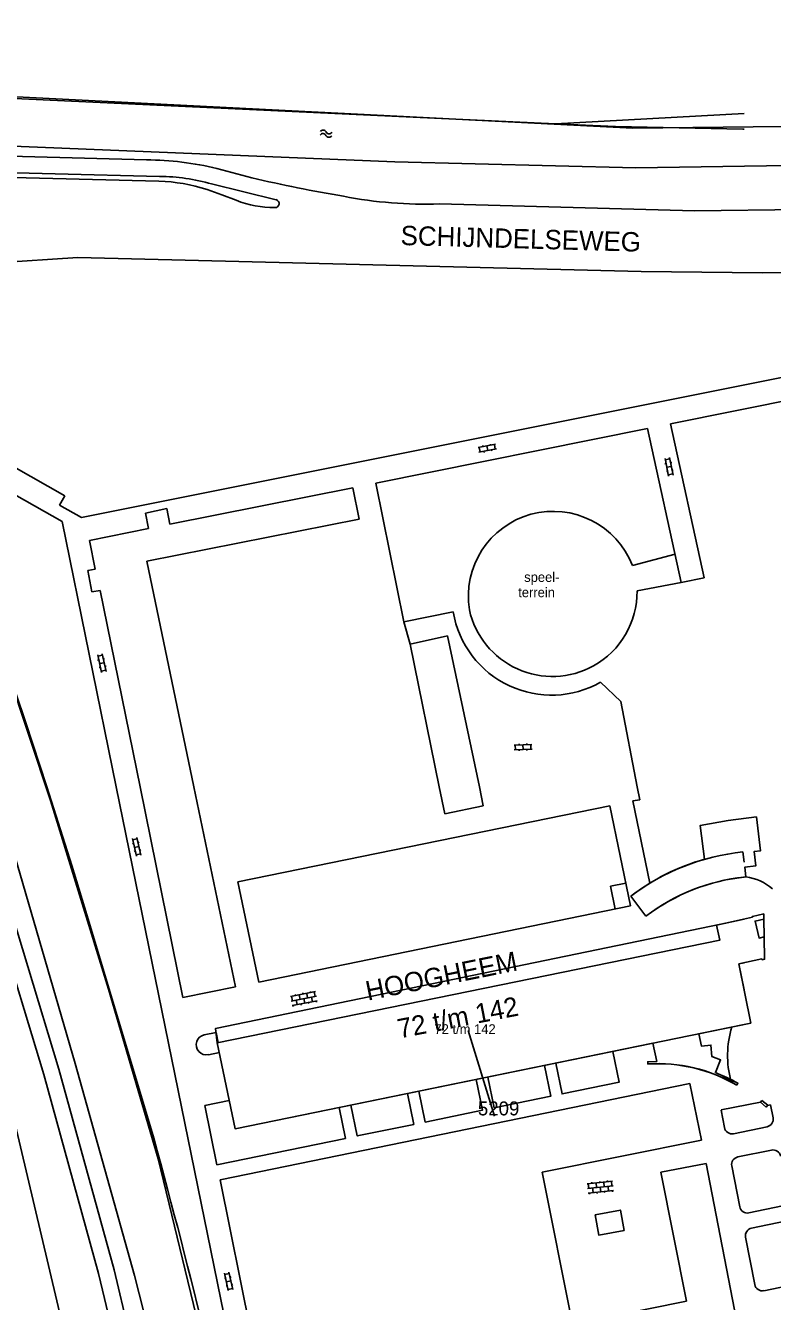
# Model space of a CAD drawing. Extents: x 148816 to 151297, y 399515 to 402500.
# Drawn here: x 151041.7 to 151138.1, y 400183.6 to 400348.2 of the extents above; entities that cross this region are included whole.
import ezdxf

# ---------------------------------------------------------------- set-up
doc = ezdxf.new("R2010")
doc.units = 0
for name, color, linetype in [('B01 Hoofdgebouw  [T] Norm', 7, 'Continuous'), ('B01 hoofgebouw', 7, 'Continuous'), ('B02 Bijgebouw  [T] Norm', 7, 'Continuous'), ('B03 Overig opstal  [D] Norm', 7, 'Continuous'), ('G01 perceelsgrens', 7, 'Continuous'), ('G02 sectiegrens', 7, 'Continuous'), ('S02 Open verharding  Norm', 7, 'Continuous'), ('S05 Water  Norm', 7, 'Continuous'), ('T09 Insteek water  [T] Norm', 7, 'Continuous'), ('V00 Kant verharding algemeen  [T] Norm', 7, 'Continuous'), ('V00 Kant verharding algemeen secundair  [T] Gem', 7, 'Continuous'), ('Z01 perceelnummer', 7, 'Continuous'), ('Z02 huisnummer', 7, 'Continuous'), ('Z02 Huisnummer  [Tekst] Norm', 7, 'Continuous'), ('Z06 straatnaam', 7, 'Continuous'), ('Z19 Overige Tekst  [Tekst] Gem', 7, 'Continuous')]:
    doc.layers.add(name, color=color, linetype=linetype)

msp = doc.modelspace()

# ---------------------------------------------------------------- linework, layer by layer
at = {"layer": 'B01 Hoofdgebouw  [T] Norm'}
for p, q in [((151130.91, 400232.15), (151135.55, 400233.16)), ((151131.34, 400230.23), (151130.91, 400232.15)), ((151066.47, 400216.96), (151131.34, 400230.23)), ((151136.77, 400227.81), (151133.79, 400227.15)), ((151133.79, 400227.15), (151135.35, 400219.51)), ((151135.35, 400219.51), (151128.63, 400218.13)), ((151068.76, 400205.87), (151066.47, 400216.96)), ((151068.76, 400205.87), (151122.7, 400216.92)), ((151133.66, 400211.75), (151133.52, 400211.49))]:
    msp.add_line(p, q, dxfattribs=at)
for points in [[(151135.55, 400233.16), (151135.53, 400233.27), (151137.01, 400233.6), (151137, 400232.94), (151135.89, 400232.68), (151136.39, 400230.48), (151137.05, 400230.63), (151137.11, 400227.75), (151136.8, 400227.68), (151136.77, 400227.81)], [(151122.7, 400216.92), (151123.18, 400214.56), (151122.03, 400214.53), (151122.05, 400214.23)], [(151128.63, 400218.13), (151128.96, 400216.54), (151130.19, 400216.68), (151130.29, 400215.22), (151131.42, 400214.75), (151130.76, 400213.12)]]:
    msp.add_lwpolyline(points, dxfattribs=at)
msp.add_arc((151120.96, 400188.64), 26.37, 61.2036, 68.1755, dxfattribs=at)
at = {"layer": 'B01 hoofgebouw'}
for points in [[(151134.3, 400241.6), (151134.47, 400240.26)], [(151121.8, 400233.29), (151119.83, 400235.88)], [(151134.47, 400232.93), (151130.91, 400232.15), (151131.34, 400230.23), (151066.47, 400216.96), (151068.76, 400205.87)], [(151134.47, 400223.82), (151133.79, 400227.15), (151134.47, 400227.3)], [(151133.52, 400211.49), (151133.66, 400211.75), (151130.76, 400213.12), (151131.42, 400214.75), (151130.29, 400215.22), (151130.19, 400216.68), (151128.96, 400216.54), (151128.63, 400218.13), (151134.47, 400219.33)], [(151068.76, 400205.87), (151122.7, 400216.92), (151123.18, 400214.56), (151122.03, 400214.53), (151122.05, 400214.23)]]:
    msp.add_lwpolyline(points, dxfattribs=at)
for centre, radius, start, end in [((151137.19, 400213.11), 28.63, 95.7835, 127.3215), ((151137.19, 400213.11), 25.39, 96.1505, 127.3178), ((151123.34, 400194.25), 20.02, 59.4367, 93.6973)]:
    msp.add_arc(centre, radius, start, end, dxfattribs=at)
at = {"layer": 'B02 Bijgebouw  [T] Norm'}
for p, q in [((151134.55, 400239.63), (151134.71, 400238.37)), ((151119.83, 400235.88), (151121.8, 400233.29))]:
    msp.add_line(p, q, dxfattribs=at)
for points in [[(151136.05, 400246.11), (151132.42, 400245.65), (151128.8, 400245.02), (151129.35, 400240.65)], [(151129.35, 400240.65), (151128.8, 400245.02), (151132.42, 400245.65), (151136.05, 400246.11), (151136.6, 400241.76), (151135.77, 400241.66), (151136, 400239.81), (151134.55, 400239.63), (151134.71, 400238.37)]]:
    msp.add_lwpolyline(points, dxfattribs=at)
for radius, start in [(28.64, 105.8895), (25.39, 95.6152)]:
    msp.add_arc((151137.19, 400213.11), radius, start, 127.3171, dxfattribs=at)
at = {"layer": 'B03 Overig opstal  [D] Norm'}
for p, q in [((151137, 400232.94), (151137.05, 400230.63)), ((151064.78, 400217.99), (151066.3, 400218.3)), ((151066.3, 400218.3), (151066.57, 400216.98)), ((151065.31, 400215.42), (151066.73, 400215.71))]:
    msp.add_line(p, q, dxfattribs=at)
msp.add_lwpolyline([(151136.76, 400209.54), (151137.51, 400208.9), (151137.31, 400208.67), (151136.57, 400209.32)], close=True, dxfattribs=at)
for centre, radius, start, end in [((151144.75, 400215.3), 12.42, 162.6009, 195.2311), ((151065.04, 400216.71), 1.3, 101.6532, 281.6568), ((151123.34, 400194.25), 20.03, 59.4411, 93.6929)]:
    msp.add_arc(centre, radius, start, end, dxfattribs=at)
at = {"layer": 'G01 perceelsgrens'}
for points in [[(151134.47, 400336.89), (151110.11, 400335.57)], [(151134.47, 400232.93), (151131.48, 400232.27), (151066.23, 400218.81), (151066.47, 400216.96), (151068.76, 400205.87), (151134.47, 400219.33)], [(151134.47, 400223.82), (151133.79, 400227.15), (151134.47, 400227.3)]]:
    msp.add_lwpolyline(points, dxfattribs=at)
at = {"layer": 'G02 sectiegrens'}
for points in [[(151012.79, 400380.79), (151031.07, 400339.27), (151110.11, 400335.57)], [(151101.35, 400000), (151098.44, 400014.4), (151085.46, 400078.41), (151076.76, 400122.09), (151072.12, 400144.88), (151067.68, 400165.75), (151064.08, 400180.34), (151058.84, 400202), (151052.41, 400223.89), (151044.93, 400248.23), (151039.41, 400264.85), (151034.18, 400279.86), (151028.47, 400295.08), (151023.11, 400308.17), (151020.34, 400315.08), (151015.03, 400327.35), (151007.94, 400344.24)], [(151110.11, 400335.57), (151117.86, 400335.21), (151134.29, 400334.87), (151134.47, 400334.87)]]:
    msp.add_lwpolyline(points, dxfattribs=at)
at = {"layer": 'S02 Open verharding  Norm'}
for p, q in [((151100.13, 400293.77), (151102.38, 400294.21)), ((151101.72, 400294.23), (151101.74, 400294.09)), ((151100.24, 400293.18), (151102.5, 400293.62)), ((151100.39, 400293.21), (151100.27, 400293.8)), ((151100.73, 400294.04), (151100.76, 400293.89)), ((151100.88, 400293.3), (151100.91, 400293.16)), ((151101.25, 400293.99), (151101.37, 400293.4)), ((151101.86, 400293.5), (151101.89, 400293.35)), ((151102.35, 400293.59), (151102.24, 400294.18)), ((151124.39, 400291.72), (151124.24, 400291.7)), ((151124.26, 400292.36), (151124.71, 400290.11)), ((151124.29, 400292.21), (151124.88, 400292.33)), ((151125.07, 400291.35), (151124.49, 400291.23)), ((151124.85, 400292.48), (151125.3, 400290.23)), ((151125.12, 400291.87), (151124.98, 400291.84)), ((151124.58, 400290.74), (151124.44, 400290.71)), ((151124.68, 400290.25), (151125.27, 400290.37)), ((151125.32, 400290.89), (151125.17, 400290.86)), ((151051.17, 400266.39), (151051.02, 400266.36)), ((151051.03, 400267.02), (151051.51, 400264.77)), ((151051.06, 400266.88), (151051.65, 400267)), ((151051.62, 400267.15), (151052.1, 400264.9)), ((151051.9, 400266.54), (151051.76, 400266.51)), ((151051.38, 400265.41), (151051.23, 400265.38)), ((151051.86, 400266.02), (151051.27, 400265.9)), ((151051.48, 400264.92), (151052.07, 400265.05)), ((151052.11, 400265.57), (151051.96, 400265.53)), ((151104.77, 400255.39), (151107.07, 400255.46)), ((151104.79, 400254.79), (151107.09, 400254.86)), ((151104.94, 400254.79), (151104.92, 400255.39)), ((151105.41, 400255.56), (151105.42, 400255.41)), ((151105.44, 400254.81), (151105.44, 400254.66)), ((151105.92, 400255.43), (151105.94, 400254.83)), ((151106.41, 400255.59), (151106.42, 400255.44)), ((151106.44, 400254.84), (151106.44, 400254.69)), ((151106.94, 400254.86), (151106.92, 400255.46)), ((151056.02, 400241.07), (151055.51, 400243.31)), ((151056.13, 400243.3), (151055.54, 400243.17)), ((151056.6, 400241.2), (151056.09, 400243.45)), ((151055.51, 400242.65), (151055.65, 400242.68)), ((151055.73, 400241.67), (151055.87, 400241.7)), ((151055.76, 400242.19), (151056.35, 400242.32)), ((151056.24, 400242.81), (151056.38, 400242.85)), ((151056.46, 400241.84), (151056.61, 400241.87)), ((151056.57, 400241.35), (151055.98, 400241.22)), ((151075.9, 400222.94), (151079.14, 400223.58)), ((151077.52, 400223.26), (151077.49, 400223.4)), ((151078.5, 400223.45), (151078.48, 400223.6)), ((151078.99, 400223.55), (151079.11, 400222.96)), ((151076.02, 400222.35), (151079.26, 400222.99)), ((151076.05, 400222.97), (151076.17, 400222.38)), ((151076.14, 400221.76), (151079.37, 400222.4)), ((151076.28, 400221.79), (151076.31, 400221.64)), ((151076.54, 400223.06), (151076.51, 400223.21)), ((151076.66, 400222.47), (151076.77, 400221.89)), ((151077.03, 400223.16), (151077.15, 400222.57)), ((151077.26, 400221.98), (151077.29, 400221.83)), ((151077.64, 400222.67), (151077.76, 400222.08)), ((151078.01, 400223.35), (151078.13, 400222.76)), ((151078.25, 400222.17), (151078.27, 400222.03)), ((151078.74, 400222.27), (151078.62, 400222.86)), ((151079.23, 400222.37), (151079.26, 400222.22)), ((151114.2, 400198.77), (151117.48, 400199.1)), ((151114.35, 400198.78), (151114.41, 400198.19)), ((151114.85, 400198.83), (151114.83, 400198.98)), ((151115.35, 400198.88), (151115.41, 400198.29)), ((151115.84, 400198.93), (151115.83, 400199.08)), ((151116.34, 400198.99), (151116.4, 400198.39)), ((151116.84, 400199.04), (151116.82, 400199.18)), ((151117.33, 400199.09), (151117.39, 400198.49)), ((151114.26, 400198.17), (151117.55, 400198.51)), ((151114.32, 400197.57), (151117.61, 400197.91)), ((151114.47, 400197.59), (151114.49, 400197.44)), ((151114.91, 400198.24), (151114.97, 400197.64)), ((151115.47, 400197.69), (151115.48, 400197.54)), ((151115.9, 400198.34), (151115.96, 400197.74)), ((151116.46, 400197.79), (151116.48, 400197.64)), ((151116.96, 400197.84), (151116.9, 400198.44)), ((151117.46, 400197.89), (151117.47, 400197.74)), ((151067.89, 400184.99), (151067.38, 400187.23)), ((151068, 400187.21), (151067.42, 400187.08)), ((151068.48, 400185.12), (151067.97, 400187.36)), ((151067.38, 400186.56), (151067.53, 400186.59)), ((151067.6, 400185.59), (151067.75, 400185.62)), ((151067.64, 400186.11), (151068.22, 400186.24)), ((151068.11, 400186.73), (151068.26, 400186.76)), ((151068.33, 400185.75), (151068.48, 400185.78)), ((151068.44, 400185.26), (151067.86, 400185.13))]:
    msp.add_line(p, q, dxfattribs=at)
at = {"layer": 'S05 Water  Norm'}
for centre, start, end in [((151080.11, 400333.88), 25.0679, 148.923), ((151080.13, 400334.33), 25.0679, 148.923), ((151080.88, 400334.24), 205.0679, 328.923), ((151080.9, 400334.69), 205.0679, 328.923)]:
    msp.add_arc(centre, 0.425, start, end, dxfattribs=at)
at = {"layer": 'T09 Insteek water  [T] Norm'}
for p, q in [((151120.11, 400334.98), (151034.66, 400339.34)), ((151139.53, 400335.22), (151120.11, 400334.98)), ((151089.37, 400330.64), (151034.21, 400332.93)), ((151120.49, 400329.87), (151089.37, 400330.64)), ((151140.16, 400330.17), (151120.49, 400329.87)), ((151041.71, 400258.39), (151036.83, 400272.76)), ((151044.46, 400250), (151041.71, 400258.39)), ((151047.67, 400239.85), (151044.46, 400250)), ((151039.61, 400243.57), (151048.14, 400214.28)), ((151049.91, 400232.47), (151047.67, 400239.85)), ((151058.26, 400204.66), (151049.91, 400232.47)), ((151048.14, 400214.28), (151055.79, 400186.93)), ((151055.79, 400186.93), (151062.88, 400158.74))]:
    msp.add_line(p, q, dxfattribs=at)
msp.add_arc((150206.1, 399970.14), 883.84, 11.84564, 15.38733, dxfattribs=at)
at = {"layer": 'V00 Kant verharding algemeen  [T] Norm'}
for p, q in [((151095.14, 400325.22), (151128.08, 400324.34)), ((151128.08, 400324.34), (151151.62, 400324.65)), ((151035.7, 400317.46), (151048.46, 400318.31)), ((151121.18, 400316.48), (151048.46, 400318.31)), ((151136.82, 400316.32), (151121.18, 400316.48)), ((151151.07, 400316.62), (151136.82, 400316.32)), ((151048.92, 400284.75), (151166.87, 400308.33)), ((151124.95, 400296.84), (151157.62, 400303.4)), ((151026.12, 400299.2), (151046.79, 400287.57)), ((151025.64, 400295.95), (151046.42, 400284.25)), ((151086.91, 400289.17), (151121.99, 400296.25)), ((151121.99, 400296.25), (151126.35, 400276.35)), ((151124.95, 400296.84), (151129.31, 400276.99)), ((151083.95, 400288.59), (151060.34, 400283.89)), ((151084.77, 400284.54), (151083.95, 400288.59)), ((151090.55, 400271.28), (151086.91, 400289.17)), ((151046.79, 400287.57), (151046.08, 400286.33)), ((151046.08, 400286.33), (151048.92, 400284.75)), ((151059.96, 400285.9), (151057.2, 400285.33)), ((151057.2, 400285.33), (151057.59, 400283.34)), ((151057.37, 400279.14), (151084.77, 400284.54)), ((151060.34, 400283.89), (151059.96, 400285.9)), ((151046.42, 400284.25), (151053.42, 400250)), ((151057.59, 400283.34), (151049.99, 400281.79)), ((151049.99, 400281.79), (151050.72, 400278.1)), ((151125.55, 400280.02), (151120.05, 400278.55)), ((151050.72, 400278.1), (151049.75, 400277.92)), ((151049.75, 400277.92), (151050.28, 400275.16)), ((151063.45, 400250), (151057.37, 400279.14)), ((151126.35, 400276.35), (151120.65, 400275.29)), ((151129.31, 400276.99), (151126.35, 400276.35)), ((151050.28, 400275.16), (151051.34, 400275.35)), ((151051.34, 400275.35), (151056.49, 400250)), ((151096.92, 400272.59), (151090.55, 400271.28)), ((151091.37, 400268.39), (151096.17, 400269.47)), ((151095.1, 400250), (151091.37, 400268.39)), ((151096.17, 400269.47), (151100.29, 400250)), ((151118.54, 400260.99), (151115.92, 400263.49)), ((151120.67, 400250), (151118.54, 400260.99)), ((151053.42, 400250), (151084.26, 400098.98)), ((151056.49, 400250), (151062.02, 400222.83)), ((151068.83, 400224.2), (151063.45, 400250)), ((151095.1, 400250), (151095.84, 400246.51)), ((151100.8, 400247.56), (151100.29, 400250)), ((151120.99, 400248.34), (151120.67, 400250)), ((151120.12, 400248.2), (151120.99, 400248.34)), ((151120.12, 400248.2), (151122.3, 400237.57)), ((151069.12, 400237.72), (151117.13, 400247.56)), ((151100.8, 400247.56), (151095.84, 400246.51)), ((151117.13, 400247.56), (151119.82, 400234.63)), ((151046, 400213.57), (151037.03, 400243.22)), ((151044.08, 400212.89), (151035.06, 400242.57)), ((151071.81, 400224.79), (151069.12, 400237.72)), ((151119.21, 400237.58), (151117.22, 400237.17)), ((151117.82, 400234.22), (151117.22, 400237.17)), ((151119.82, 400234.63), (151071.81, 400224.79)), ((151062.02, 400222.83), (151068.83, 400224.2)), ((151053.14, 400187.66), (151046, 400213.57)), ((151052.24, 400156.18), (151039.08, 400211.92)), ((151051.11, 400187.19), (151044.08, 400212.89)), ((151066.82, 400199.27), (151127.47, 400211.71)), ((151127.47, 400211.71), (151128.96, 400204.39)), ((151136.57, 400209.32), (151131.51, 400208.3)), ((151137.89, 400208.97), (151137.51, 400208.89)), ((151137.89, 400208.97), (151138.22, 400207.3)), ((151131.49, 400208.29), (151131.93, 400206.03)), ((151137.43, 400206.13), (151133.11, 400205.24)), ((151128.96, 400204.39), (151108.38, 400200.26)), ((151137.99, 400203.13), (151133.66, 400202.24)), ((151123.71, 400200.27), (151129.57, 400201.4)), ((151129.57, 400201.4), (151133.94, 400178.78)), ((151133.9, 400195.82), (151132.88, 400201.07)), ((151071.82, 400174.57), (151066.82, 400199.27)), ((151108.38, 400200.26), (151112.3, 400180.65)), ((151127.03, 400183.61), (151123.71, 400200.27)), ((151139.41, 400195.91), (151135.08, 400195.03)), ((151139.77, 400193.95), (151135.44, 400193.06)), ((151135.84, 400185.77), (151134.66, 400191.89)), ((151058.29, 400157.74), (151051.11, 400187.19)), ((151060.2, 400158.17), (151053.14, 400187.66)), ((151141.35, 400185.86), (151137.02, 400184.98)), ((151112.3, 400180.65), (151127.03, 400183.61))]:
    msp.add_line(p, q, dxfattribs=at)
for points in [[(151026.87, 400331.72), (151057.33, 400330.91)], [(151025.02, 400329.11), (151028.05, 400328.94), (151058.93, 400328.14)], [(151059.01, 400328.78), (151032.02, 400329.45), (151026.03, 400329.69)], [(151066.42, 400329.8), (151070.92, 400328.59)], [(151074.08, 400325.77), (151065.73, 400327.8)], [(151065.16, 400327.07), (151067.04, 400326.39), (151068.91, 400325.69)], [(151110.16, 400214.35), (151110.98, 400210.36), (151118.32, 400211.87), (151117.51, 400215.85)], [(151101.39, 400212.55), (151102.21, 400208.57), (151109.51, 400210.06), (151108.69, 400214.05)], [(151092.48, 400210.73), (151093.3, 400206.74), (151100.69, 400208.26), (151099.88, 400212.24)], [(151083.71, 400208.93), (151084.53, 400204.94), (151091.83, 400206.44), (151091.01, 400210.42)], [(151068.01, 400209.52), (151064.87, 400208.87), (151066.42, 400201.23), (151083.01, 400204.63), (151082.19, 400208.62)]]:
    msp.add_lwpolyline(points, dxfattribs=at)
msp.add_lwpolyline([(151115.22, 400194.78), (151118.49, 400195.38), (151118.97, 400192.76), (151115.7, 400192.16)], close=True, dxfattribs=at)
for centre, radius, start, end in [((151057.19, 400291.78), 39.12, 76.3482, 89.7988), ((151058.47, 400306.93), 21.22, 71.6413, 88.7693), ((151059, 400305.06), 23.71, 73.513, 89.9689), ((151114.02, 400511.56), 187.97, 256.7444, 260.4314), ((151073.83, 400338), 13.26, 248.2107, 270.3019), ((151073.92, 400325.27), 0.528, 268.3833, 71.7723), ((151093.32, 400380.52), 55.33, 259.0146, 271.8901), ((151109.83, 400274.59), 10.96, 21.1736, 189.2539), ((151109.69, 400275.19), 10.97, 299.0505, 0.5175), ((151109.71, 400275.2), 10.96, 192.4884, 298.9067), ((151109.54, 400274.64), 12.78, 189.206, 245.3153), ((151109.6, 400274.68), 12.85, 245.1436, 299.4493), ((151133.99, 400232.22), 6.19, 47.9708, 83.3179), ((151137.23, 400207.11), 1, 281.5415, 10.9121), ((151132.91, 400206.22), 1, 190.9388, 281.6123), ((151133.86, 400201.26), 1, 101.5963, 190.9654), ((151138.19, 400202.15), 1, 10.9684, 101.54), ((151134.88, 400196), 1, 190.88, 281.6136), ((151135.64, 400192.08), 1, 101.6279, 190.9499), ((151136.82, 400185.96), 1, 190.8914, 281.5936)]:
    msp.add_arc(centre, radius, start, end, dxfattribs=at)
at = {"layer": 'V00 Kant verharding algemeen secundair  [T] Gem'}
msp.add_line((151090.55, 400271.28), (151091.37, 400268.39), dxfattribs=at)
at = {"layer": 'Z01 perceelnummer'}
msp.add_lwpolyline([(151102.23, 400207.5), (151098.86, 400218.57)], dxfattribs=at)

# ---------------------------------------------------------------- texts
msp.add_text('5209', height=1.8, dxfattribs=at).set_placement((151100.1, 400207.6))
at = {"layer": 'Z02 huisnummer'}
msp.add_text('72 t/m 142', height=2.5, rotation=10.8942, dxfattribs=at).set_placement((151089.99, 400217.52))
at = {"layer": 'Z02 Huisnummer  [Tekst] Norm'}
msp.add_text('72 t/m 142', height=1.25, dxfattribs=at).set_placement((151094.5, 400218.11))
at = {"layer": 'Z06 straatnaam'}
for s, rotation, p in [('SCHIJNDELSEWEG', 358.3961, (151090.1, 400319.92)), ('HOOGHEEM', 11.4223, (151085.89, 400222.4))]:
    msp.add_text(s, height=2.5, rotation=rotation, dxfattribs=at).set_placement(p)
at = {"layer": 'Z19 Overige Tekst  [Tekst] Gem'}
for s, p in [('speel-', (151106.08, 400276.44)), ('terrein', (151105.31, 400274.47))]:
    msp.add_text(s, height=1.25, dxfattribs=at).set_placement(p)

doc.saveas('drawing.dxf')
